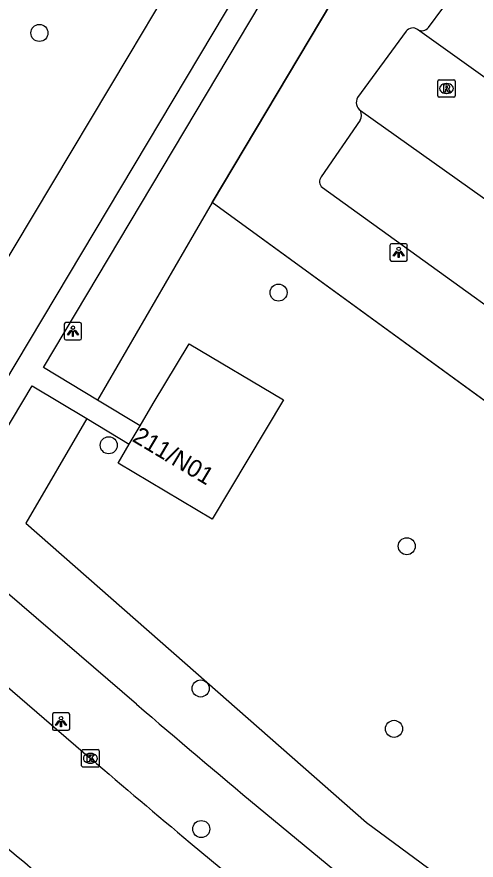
# Model space of a CAD drawing. Extents: x 159675 to 160530, y 382179 to 382901.
# Drawn here: x 159791.29 to 159817.67, y 382417.34 to 382465.77 of the extents above; entities that cross this region are included whole.
import ezdxf

# ---------------------------------------------------------------- set-up
doc = ezdxf.new("R2010")
doc.units = 0
for name, color, linetype in [('IMGEO_Boom', 7, 'Continuous'), ('IMGEO_Fietspad_gesloten', 7, 'Continuous'), ('IMGEO_Hek', 7, 'Continuous'), ('IMGEO_Kolk', 7, 'Continuous'), ('IMGEO_Lichtpunt', 7, 'Continuous'), ('IMGEO_Loofbos', 7, 'Continuous'), ('IMGEO_Pand', 7, 'Continuous'), ('IMGEO_Pand_nummerreeks', 7, 'Continuous'), ('IMGEO_Parkeervlak_open', 7, 'Continuous'), ('IMGEO_Rijbaan_lokaal_open', 7, 'Continuous'), ('IMGEO_Rioolput', 7, 'Continuous'), ('IMGEO_Voetpad_open', 7, 'Continuous')]:
    doc.layers.add(name, color=color, linetype=linetype)

msp = doc.modelspace()

# ---------------------------------------------------------------- linework, layer by layer
at = {"layer": 'IMGEO_Boom'}
for centre in [(159792.584, 382464.842), (159806.321, 382449.929), (159796.566, 382441.161), (159813.682, 382435.365), (159801.848, 382427.195), (159812.951, 382424.877), (159801.883, 382419.124)]:
    msp.add_circle(centre, 0.489, dxfattribs=at)
at = {"layer": 'IMGEO_Fietspad_gesloten'}
for points in [[(159784.021, 382440.675), (159786.742, 382445.194), (159797.75, 382463.563), (159799.165, 382465.935), (159819.455, 382500), (159820.313, 382501.44), (159837.505, 382530.24), (159842.789, 382539.166), (159849.761, 382550.943), (159851.246, 382553.452), (159852.726, 382555.764)], [(159856.004, 382554.437), (159846.297, 382538.111), (159823.524, 382500), (159789.743, 382443.414), (159785.547, 382436.343)]]:
    msp.add_lwpolyline(points, dxfattribs=at)
at = {"layer": 'IMGEO_Hek'}
for points in [[(159802.513, 382455.107), (159834.205, 382508.286)], [(159844.306, 382424.692), (159802.513, 382455.107)]]:
    msp.add_lwpolyline(points, dxfattribs=at)
at = {"layer": 'IMGEO_Kolk'}
for p, q in [((159795.012, 382422.758), (159795.012, 382423.61)), ((159795.087, 382423.684), (159795.939, 382423.684)), ((159795.5, 382423.464), (159795.525, 382423.464)), ((159796.013, 382423.61), (159796.013, 382422.758)), ((159795.939, 382422.684), (159795.087, 382422.684)), ((159795.523, 382422.904), (159795.498, 382422.904))]:
    msp.add_line(p, q, dxfattribs=at)
for points in [[(159795.012, 382422.758), (159795.012, 382423.61)], [(159795.087, 382423.684), (159795.939, 382423.684)], [(159796.013, 382423.61), (159796.013, 382422.758)], [(159795.333, 382423.384), (159795.456, 382423.384), (159795.456, 382423.233), (159795.586, 382423.384), (159795.75, 382423.384), (159795.604, 382423.233), (159795.757, 382422.984), (159795.605, 382422.984), (159795.52, 382423.148), (159795.456, 382423.081), (159795.456, 382422.984), (159795.333, 382422.984), (159795.333, 382423.384)], [(159795.939, 382422.684), (159795.087, 382422.684)]]:
    msp.add_lwpolyline(points, dxfattribs=at)
for centre, start, end in [((159795.089, 382423.608), 91.552, 178.448), ((159795.089, 382423.608), 91.552, 178.448), ((159795.937, 382423.608), 1.552, 88.448), ((159795.937, 382423.608), 1.552, 88.448), ((159795.089, 382422.76), 181.552, 268.448), ((159795.089, 382422.76), 181.552, 268.448), ((159795.937, 382422.76), 271.552, 358.448), ((159795.937, 382422.76), 271.552, 358.448)]:
    msp.add_arc(centre, 0.0765, start, end, dxfattribs=at)
for centre, major_axis, ratio, start_param, end_param in [((159795.499, 382423.184), (-0.387, 0.002), 0.722429, 4.712389, 7.853982), ((159795.524, 382423.184), (-0.39, 0.002), 0.717154, 1.570796, 4.712389)]:
    msp.add_ellipse(centre, major_axis=major_axis, ratio=ratio, start_param=start_param, end_param=end_param, dxfattribs=at)
at = {"layer": 'IMGEO_Lichtpunt'}
for p, q in [((159812.72, 382452.644), (159812.72, 382451.837)), ((159812.72, 382452.644), (159812.72, 382451.837)), ((159813.622, 382452.739), (159812.814, 382452.739)), ((159813.622, 382452.739), (159812.814, 382452.739)), ((159813.716, 382451.837), (159813.716, 382452.644)), ((159813.716, 382451.837), (159813.716, 382452.644)), ((159812.814, 382451.743), (159813.622, 382451.743)), ((159812.814, 382451.743), (159813.622, 382451.743)), ((159794.914, 382448.212), (159794.106, 382448.212)), ((159794.914, 382448.212), (159794.106, 382448.212)), ((159794.012, 382448.117), (159794.012, 382447.31)), ((159794.012, 382448.117), (159794.012, 382447.31)), ((159795.008, 382447.31), (159795.008, 382448.117)), ((159795.008, 382447.31), (159795.008, 382448.117)), ((159794.106, 382447.216), (159794.914, 382447.216)), ((159794.106, 382447.216), (159794.914, 382447.216)), ((159793.33, 382425.694), (159793.33, 382424.887)), ((159793.33, 382425.694), (159793.33, 382424.887)), ((159794.232, 382425.789), (159793.424, 382425.789)), ((159794.232, 382425.789), (159793.424, 382425.789)), ((159794.326, 382424.887), (159794.326, 382425.694)), ((159794.326, 382424.887), (159794.326, 382425.694)), ((159793.424, 382424.793), (159794.232, 382424.793)), ((159793.424, 382424.793), (159794.232, 382424.793))]:
    msp.add_line(p, q, dxfattribs=at)
for points in [[(159813.094, 382452.308), (159813.133, 382452.28), (159812.945, 382452.018), (159812.907, 382452.045), (159813.094, 382452.308)], [(159813.196, 382452.26), (159813.243, 382452.26), (159813.243, 382451.938), (159813.196, 382451.938), (159813.196, 382452.26)], [(159813.306, 382452.28), (159813.344, 382452.307), (159813.531, 382452.045), (159813.492, 382452.017), (159813.306, 382452.28)], [(159794.386, 382447.781), (159794.425, 382447.753), (159794.237, 382447.491), (159794.199, 382447.518), (159794.386, 382447.781)], [(159794.488, 382447.733), (159794.535, 382447.733), (159794.535, 382447.411), (159794.488, 382447.411), (159794.488, 382447.733)], [(159794.598, 382447.753), (159794.636, 382447.78), (159794.823, 382447.518), (159794.784, 382447.49), (159794.598, 382447.753)], [(159793.704, 382425.358), (159793.743, 382425.33), (159793.555, 382425.068), (159793.517, 382425.095), (159793.704, 382425.358)], [(159793.806, 382425.31), (159793.853, 382425.31), (159793.853, 382424.988), (159793.806, 382424.988), (159793.806, 382425.31)], [(159793.916, 382425.33), (159793.954, 382425.357), (159794.141, 382425.095), (159794.102, 382425.067), (159793.916, 382425.33)]]:
    msp.add_lwpolyline(points, dxfattribs=at)
for centre in [(159813.219, 382452.442), (159794.511, 382447.915), (159793.829, 382425.492)]:
    msp.add_circle(centre, 0.0994, dxfattribs=at)
for centre, start, end in [((159812.814, 382452.644), 90, 180), ((159812.814, 382452.644), 90, 180), ((159813.622, 382452.644), 0, 90), ((159813.622, 382452.644), 0, 90), ((159812.814, 382451.837), 180, 270), ((159812.814, 382451.837), 180, 270), ((159813.622, 382451.837), 270, 0), ((159813.622, 382451.837), 270, 360), ((159794.106, 382448.117), 90, 180), ((159794.106, 382448.117), 90, 180), ((159794.914, 382448.117), 0, 90), ((159794.914, 382448.117), 0, 90), ((159794.106, 382447.31), 180, 270), ((159794.106, 382447.31), 180, 270), ((159794.914, 382447.31), 270, 0), ((159794.914, 382447.31), 270, 360), ((159793.424, 382425.694), 90, 180), ((159793.424, 382425.694), 90, 180), ((159794.232, 382425.694), 0, 90), ((159794.232, 382425.694), 0, 90), ((159793.424, 382424.887), 180, 270), ((159793.424, 382424.887), 180, 270), ((159794.232, 382424.887), 270, 0), ((159794.232, 382424.887), 270, 360)]:
    msp.add_arc(centre, 0.0946, start, end, dxfattribs=at)
at = {"layer": 'IMGEO_Loofbos'}
for points in [[(159834.205, 382508.286), (159802.513, 382455.107)], [(159802.513, 382455.107), (159801.476, 382453.322), (159795.918, 382443.754)], [(159844.306, 382424.692), (159829.073, 382435.778), (159802.513, 382455.107)], [(159795.303, 382442.693), (159791.814, 382436.688), (159800.943, 382428.659), (159811.368, 382419.491), (159818.446, 382414.27), (159821.663, 382411.898), (159830.242, 382405.57)]]:
    msp.add_lwpolyline(points, dxfattribs=at)
at = {"layer": 'IMGEO_Pand'}
for points in [[(159798.367, 382442.276), (159799.129, 382443.565), (159801.195, 382446.998), (159806.598, 382443.777), (159802.505, 382436.914), (159797.102, 382440.135), (159797.743, 382441.22)], [(159797.743, 382441.22), (159798.367, 382442.276)]]:
    msp.add_lwpolyline(points, dxfattribs=at)
at = {"layer": 'IMGEO_Parkeervlak_open'}
for points in [[(159814.936, 382465.156), (159817.4, 382468.5)], [(159811.008, 382459.835), (159808.776, 382456.575)], [(159808.839, 382455.97), (159826.744, 382443.071), (159830.391, 382440.446), (159831.125, 382439.981), (159841.038, 382432.822)]]:
    msp.add_lwpolyline(points, dxfattribs=at)
for centre, radius, start, end in [((159814.553, 382465.46), 0.489, 239.4569, 321.552), ((159810.481, 382460.125), 0.602, 331.2209, 25.2123), ((159809.065, 382456.299), 0.4, 136.3797, 235.5101)]:
    msp.add_arc(centre, radius, start, end, dxfattribs=at)
at = {"layer": 'IMGEO_Rijbaan_lokaal_open'}
for points in [[(159813.656, 382464.938), (159810.855, 382461.137)], [(159827.971, 382461.773), (159824.882, 382457.487), (159814.305, 382465.039)], [(159811.025, 382460.381), (159829.737, 382447.106), (159834.021, 382444.009), (159844.303, 382436.703), (159854.879, 382451.306)], [(159788.786, 382428.983), (159795.512, 382423.183)], [(159801.244, 382418.337), (159804.133, 382415.944), (159804.39, 382415.618), (159804.735, 382414.506), (159805.313, 382413.453), (159805.79, 382412.827), (159808.911, 382410.284)]]:
    msp.add_lwpolyline(points, dxfattribs=at)
for centre, radius, start, end in [((159814.029, 382464.677), 0.455, 52.6654, 145.0259), ((159811.384, 382460.859), 0.598, 152.2632, 233.0831), ((160291.55, 383004.099), 763.882, 229.50635, 230.069345), ((160234.911, 382939.235), 684.783, 229.510046, 231.232948)]:
    msp.add_arc(centre, radius, start, end, dxfattribs=at)
at = {"layer": 'IMGEO_Rioolput'}
for p, q in [((159815.461, 382461.229), (159815.461, 382462.081)), ((159815.536, 382462.155), (159816.388, 382462.155)), ((159815.949, 382461.935), (159815.974, 382461.935)), ((159816.462, 382462.081), (159816.462, 382461.229)), ((159815.972, 382461.375), (159815.947, 382461.375)), ((159816.388, 382461.155), (159815.536, 382461.155))]:
    msp.add_line(p, q, dxfattribs=at)
for points in [[(159815.461, 382461.229), (159815.461, 382462.081)], [(159815.536, 382462.155), (159816.388, 382462.155)], [(159816.05, 382461.853), (159815.798, 382461.855), (159815.798, 382461.455)], [(159815.976, 382461.774), (159815.922, 382461.774), (159815.922, 382461.693)], [(159816.462, 382462.081), (159816.462, 382461.229)], [(159815.798, 382461.455), (159815.922, 382461.455), (159815.922, 382461.617), (159815.933, 382461.617)], [(159815.922, 382461.693), (159815.974, 382461.693)], [(159815.98, 382461.588), (159816.051, 382461.455), (159816.191, 382461.455), (159816.126, 382461.581)], [(159816.388, 382461.155), (159815.536, 382461.155)]]:
    msp.add_lwpolyline(points, dxfattribs=at)
for centre, radius, start, end in [((159815.538, 382462.079), 0.0765, 91.552, 178.448), ((159815.538, 382462.079), 0.0765, 91.552, 178.448), ((159815.982, 382461.678), 0.0964, 77.0061, 93.1865), ((159815.996, 382461.735), 0.0378, 276.6634, 79.6772), ((159816.049, 382461.743), 0.109, 350.3612, 89.416), ((159816.047, 382461.743), 0.112, 277.5842, 350.9817), ((159816.386, 382462.079), 0.0765, 1.552, 88.448), ((159816.386, 382462.079), 0.0765, 1.552, 88.448), ((159815.538, 382461.231), 0.0765, 181.552, 268.448), ((159815.538, 382461.231), 0.0765, 181.552, 268.448), ((159815.932, 382461.564), 0.0533, 26.0293, 88.6989), ((159815.958, 382461.882), 0.19, 274.7715, 282.9687), ((159816.031, 382461.528), 0.108, 29.5134, 73.7905), ((159816.386, 382461.231), 0.0765, 271.552, 358.448), ((159816.386, 382461.231), 0.0765, 271.552, 358.448)]:
    msp.add_arc(centre, radius, start, end, dxfattribs=at)
for centre, major_axis, ratio, start_param, end_param in [((159815.948, 382461.655), (-0.387, 0.002), 0.722429, 4.712389, 7.853982), ((159815.973, 382461.655), (-0.39, 0.002), 0.717154, 1.570796, 4.712389)]:
    msp.add_ellipse(centre, major_axis=major_axis, ratio=ratio, start_param=start_param, end_param=end_param, dxfattribs=at)
at = {"layer": 'IMGEO_Voetpad_open'}
for points in [[(159795.918, 382443.754), (159792.824, 382445.622), (159825.237, 382500), (159832.562, 382512.267)], [(159788.132, 382437.806), (159791.037, 382442.686), (159792.176, 382444.582), (159795.303, 382442.693)], [(159798.367, 382442.276), (159795.918, 382443.754)], [(159795.303, 382442.693), (159797.743, 382441.22)], [(159798.167, 382426.29), (159789.094, 382434.09)]]:
    msp.add_lwpolyline(points, dxfattribs=at)
msp.add_arc((160217.763, 382914.902), 644.051, 229.345656, 230.973438, dxfattribs=at)

# ---------------------------------------------------------------- texts
at = {"layer": 'IMGEO_Pand_nummerreeks'}
msp.add_text('211/N01', height=1, rotation=329.1978, dxfattribs=at).set_placement((159797.862, 382441.428))

doc.saveas('drawing.dxf')
